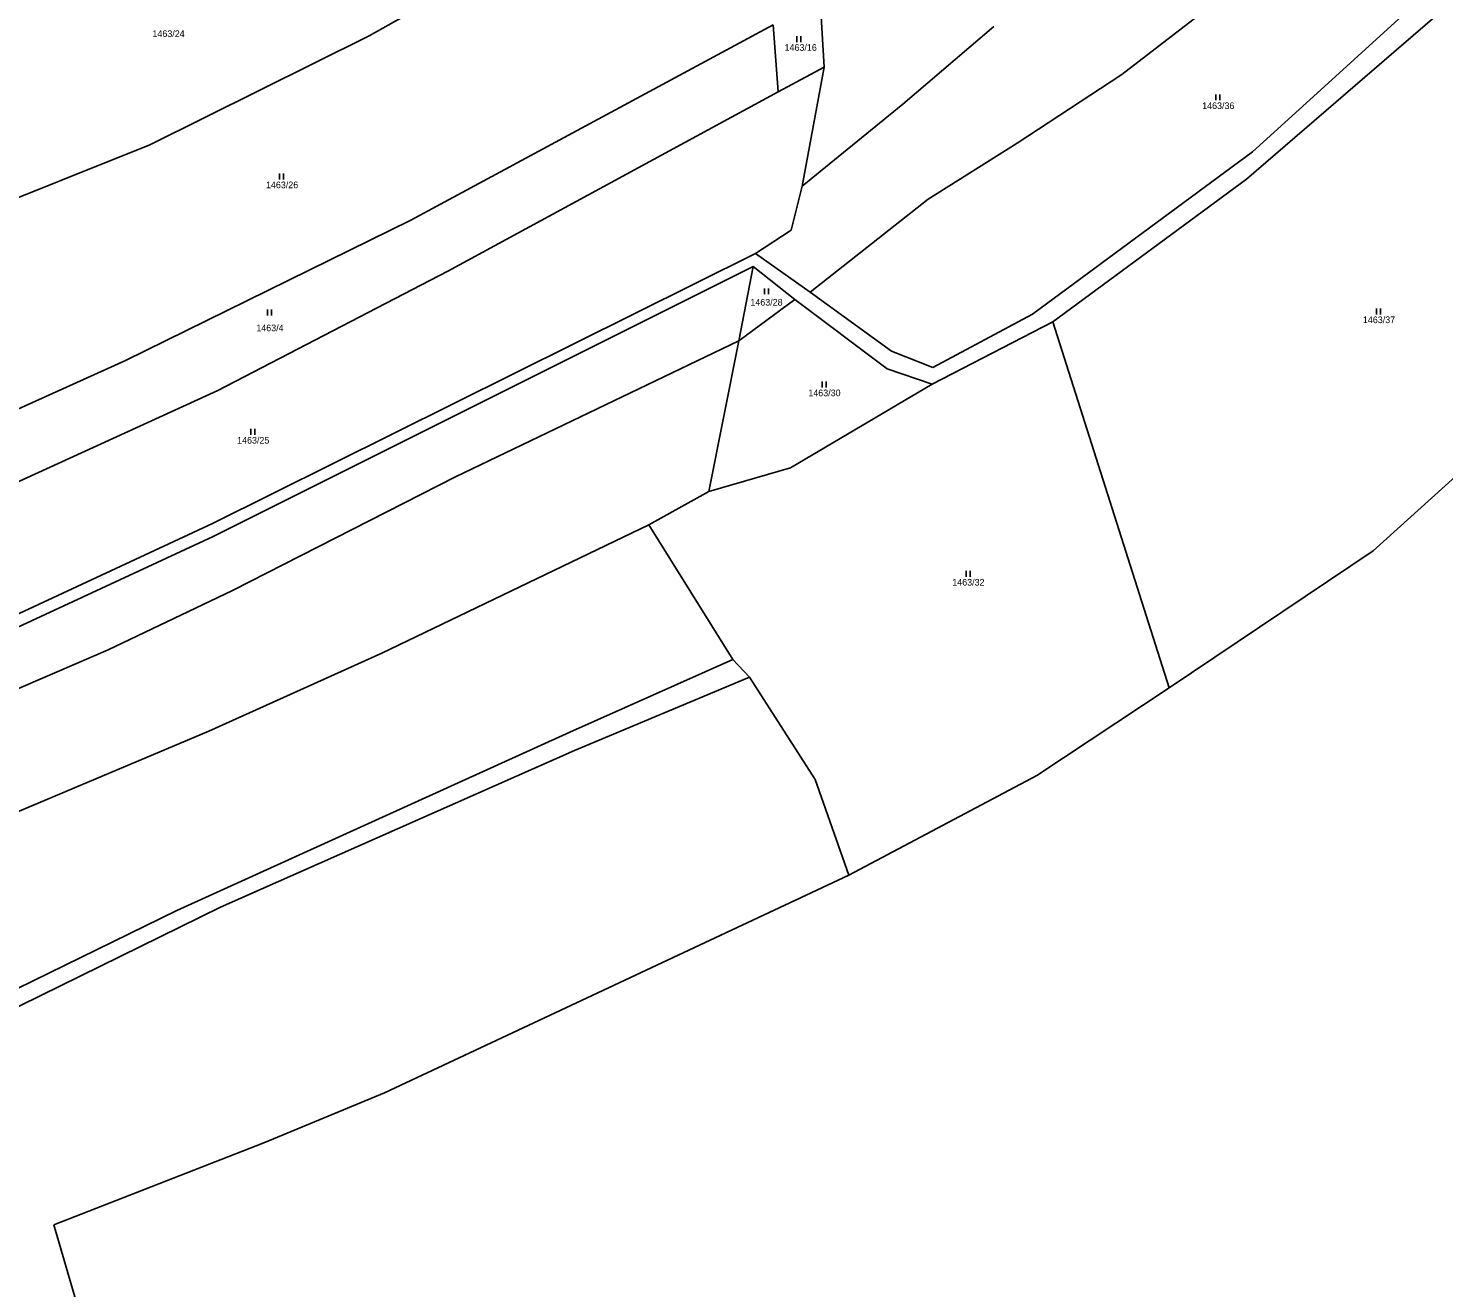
# Model space of a CAD drawing. Extents: x -736345 to -729997, y -1130177 to -1122501.
# Drawn here: x -732593.3 to -732232.5, y -1126333.8 to -1126012.9 of the extents above; entities that cross this region are included whole.
import ezdxf

# ---------------------------------------------------------------- set-up
doc = ezdxf.new("R2010")
doc.units = 0
for name, color, linetype in [('Vrstva 1', 7, 'Continuous'), ('Vrstva 18', 7, 'Continuous'), ('Vrstva 25', 7, 'Continuous')]:
    doc.layers.add(name, color=color, linetype=linetype)

msp = doc.modelspace()

# ---------------------------------------------------------------- linework, layer by layer
at = {"layer": 'Vrstva 1'}
for points in [[(-732506.47, -1126014.78), (-732421.04, -1125966.78)], [(-732212.99, -1125982.17), (-732265.73, -1126030.25)], [(-732224.95, -1126001.37), (-732282.85, -1126051.37)], [(-732314.62, -1126024.63), (-732286.93, -1126003.28)], [(-732391.45, -1126005.55), (-732390.45, -1126022.77)], [(-732403.5, -1126012), (-732495.8, -1126061.8)], [(-732403.5, -1126012), (-732402.2, -1126029.1)], [(-732370.4, -1126032.23), (-732347.23, -1126012.46)], [(-732562.37, -1126042.62), (-732506.47, -1126014.78)], [(-732390.45, -1126022.77), (-732402.2, -1126029.1)], [(-732396.08, -1126053.1), (-732390.45, -1126022.77)], [(-732341.25, -1126042.14), (-732314.62, -1126024.63)], [(-732486.4, -1126074.8), (-732402.2, -1126029.1)], [(-732265.73, -1126030.25), (-732281.27, -1126044.39)], [(-732370.4, -1126032.23), (-732396.08, -1126053.1)], [(-732562.37, -1126042.62), (-732654.07, -1126079.24)], [(-732363.99, -1126056.46), (-732341.25, -1126042.14)], [(-732281.27, -1126044.39), (-732303.96, -1126061.13)], [(-732282.85, -1126051.37), (-732332.17, -1126087.7)], [(-732396.08, -1126053.1), (-732398.91, -1126064.3)], [(-732394, -1126080.13), (-732363.99, -1126056.46)], [(-732568.7, -1126097.6), (-732495.8, -1126061.8)], [(-732303.96, -1126061.13), (-732337.38, -1126085.74)], [(-732407.93, -1126070.26), (-732398.91, -1126064.3)], [(-732546.41, -1126139.04), (-732407.93, -1126070.26)], [(-732394, -1126080.13), (-732407.93, -1126070.26)], [(-732546.23, -1126142.37), (-732408.58, -1126073.61)], [(-732412.2, -1126092.54), (-732408.58, -1126073.61)], [(-732408.58, -1126073.61), (-732397.98, -1126081.98)], [(-732170.1, -1126073.44), (-732250.51, -1126146.07)], [(-732545, -1126105.2), (-732486.4, -1126074.8)], [(-732394, -1126080.13), (-732373.28, -1126095.14)], [(-732397.98, -1126081.98), (-732412.2, -1126092.54)], [(-732374.4, -1126099.7), (-732397.98, -1126081.98)], [(-732332.17, -1126087.7), (-732362.96, -1126103.6)], [(-732337.38, -1126085.74), (-732362.77, -1126099.32)], [(-732302.54, -1126180.99), (-732332.17, -1126087.7)], [(-732484.48, -1126127.15), (-732412.2, -1126092.54)], [(-732419.83, -1126130.93), (-732412.2, -1126092.54)], [(-732362.77, -1126099.32), (-732373.28, -1126095.14)], [(-732615.28, -1126118.59), (-732568.7, -1126097.6)], [(-732362.96, -1126103.6), (-732374.4, -1126099.7)], [(-732605.67, -1126132.89), (-732545, -1126105.2)], [(-732362.96, -1126103.6), (-732399.09, -1126124.88)], [(-732541.32, -1126156.15), (-732484.48, -1126127.15)], [(-732399.09, -1126124.88), (-732419.83, -1126130.93)], [(-732435.13, -1126139.43), (-732419.83, -1126130.93)], [(-732630.71, -1126181.53), (-732546.23, -1126142.37)], [(-732630.26, -1126178.08), (-732546.41, -1126139.04)], [(-732435.13, -1126139.43), (-732503.26, -1126172.15)], [(-732413.75, -1126173.73), (-732435.13, -1126139.43)], [(-732302.54, -1126180.99), (-732250.51, -1126146.07)], [(-732572.99, -1126171.28), (-732541.32, -1126156.15)], [(-732616.39, -1126189.96), (-732572.99, -1126171.28)], [(-732547.35, -1126192.02), (-732503.26, -1126172.15)], [(-732413.75, -1126173.73), (-732455.32, -1126192.25)], [(-732409.46, -1126178.22), (-732413.75, -1126173.73)], [(-732409.46, -1126178.22), (-732454.11, -1126196.9)], [(-732409.46, -1126178.22), (-732392.79, -1126204.28)], [(-732336.28, -1126203.28), (-732302.54, -1126180.99)], [(-732547.35, -1126192.02), (-732628.34, -1126226.12)], [(-732555.51, -1126237.66), (-732455.32, -1126192.25)], [(-732544.32, -1126236.82), (-732454.11, -1126196.9)], [(-732384.15, -1126228.68), (-732336.28, -1126203.28)], [(-732384.15, -1126228.68), (-732392.79, -1126204.28)], [(-732384.15, -1126228.68), (-732502.58, -1126284.18)], [(-732633, -1126275.62), (-732555.51, -1126237.66)], [(-732631.16, -1126279.5), (-732544.32, -1126236.82)], [(-732502.58, -1126284.18), (-732533.3, -1126296.87)], [(-732533.3, -1126296.87), (-732586.79, -1126317.8)], [(-732581.32, -1126336.77), (-732586.79, -1126317.8)]]:
    msp.add_lwpolyline(points, dxfattribs=at)
at = {"layer": 'Vrstva 25'}
for points in [[(-732397.467, -1126016.395), (-732397.467, -1126014.895)], [(-732396.433, -1126016.395), (-732396.433, -1126014.895)], [(-732290.637, -1126031.235), (-732290.637, -1126029.735)], [(-732289.603, -1126031.235), (-732289.603, -1126029.735)], [(-732529.287, -1126051.405), (-732529.287, -1126049.905)], [(-732528.253, -1126051.405), (-732528.253, -1126049.905)], [(-732405.667, -1126080.675), (-732405.667, -1126079.175)], [(-732404.633, -1126080.675), (-732404.633, -1126079.175)], [(-732532.397, -1126086.045), (-732532.397, -1126084.545)], [(-732531.363, -1126086.045), (-732531.363, -1126084.545)], [(-732249.697, -1126085.785), (-732249.697, -1126084.285)], [(-732248.663, -1126085.785), (-732248.663, -1126084.285)], [(-732391.007, -1126104.415), (-732391.007, -1126102.915)], [(-732389.973, -1126104.415), (-732389.973, -1126102.915)], [(-732536.607, -1126116.485), (-732536.607, -1126114.985)], [(-732535.573, -1126116.485), (-732535.573, -1126114.985)], [(-732354.267, -1126152.665), (-732354.267, -1126151.165)], [(-732353.233, -1126152.665), (-732353.233, -1126151.165)]]:
    msp.add_lwpolyline(points, dxfattribs=at)

# ---------------------------------------------------------------- texts
at = {"layer": 'Vrstva 18'}
for s, p in [('1463/24', (-732561.69, -1126015.11)), ('1463/16', (-732400.56, -1126018.63)), ('1463/36', (-732294.11, -1126033.47)), ('1463/26', (-732532.75, -1126053.64)), ('1463/28', (-732409.28, -1126083.55)), ('1463/4', (-732535.21, -1126090.09)), ('1463/37', (-732253.14, -1126088.02)), ('1463/30', (-732394.5, -1126106.65)), ('1463/25', (-732540.11, -1126118.72)), ('1463/32', (-732357.81, -1126154.9))]:
    msp.add_text(s, height=1.7, dxfattribs=at).set_placement(p)

doc.saveas('drawing.dxf')
